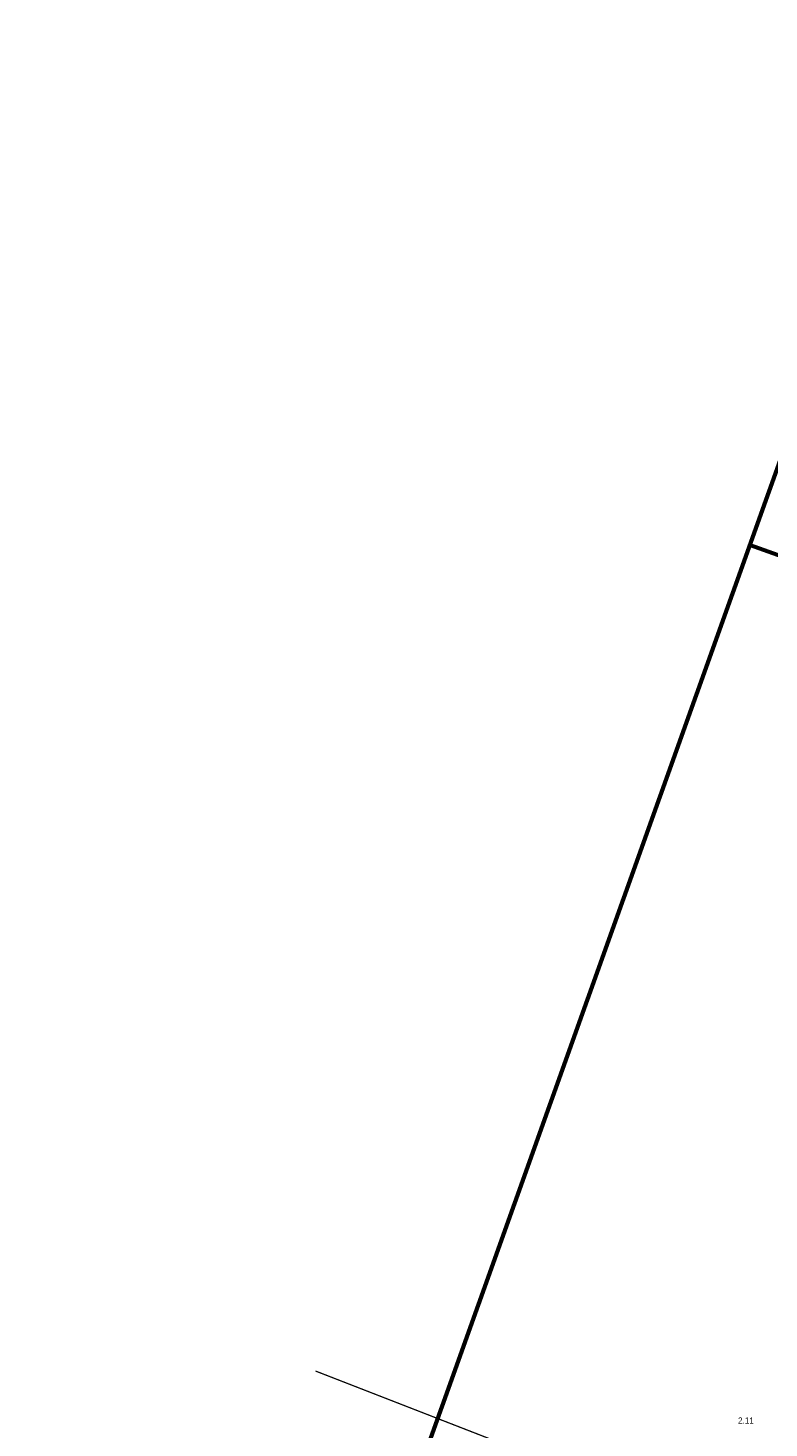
# Model space of a CAD drawing. Header units: metres. Extents: x 134157 to 138734, y 451157 to 455772.
# Tile 303 of 656: x 136426 to 136455, y 453555 to 453610. Entities that reach past the tile are written whole.
import ezdxf

# ---------------------------------------------------------------- set-up
doc = ezdxf.new("R2010")
doc.units = ezdxf.units.M
doc.layers.add('-DR-alg-bladkaders viewports', color=7, linetype='Continuous', lineweight=60)
doc.layers.add('-DR-bs-rio-DWA Jutfaseweg', color=253, linetype='Continuous')
doc.layers.add('-DR-bs-txt-hoogtemaat', color=253, linetype='Continuous')
doc.layers.add('-DR-nw-gr-arc-gras', color=7, linetype='Continuous', true_color=0xb5d5a4)
doc.styles.add('Drong', font='txt', dxfattribs={"height": 1.8})
pattern_1 = [(115.335625, (136419.71802, 453326.2367), (-0.223681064, -0.105903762), [0.06, -0.187485]), (205.335625, (136419.71802, 453326.2367), (0.105903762, -0.223681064), [0.06, -0.187485])]

msp = doc.modelspace()

# ---------------------------------------------------------------- hatches: boundary and pattern name
at = {"layer": '-DR-nw-gr-arc-gras', "transparency": 33554687}
h = msp.add_hatch(dxfattribs=at)
h.set_pattern_fill('AGR-BOLLEN', color=256, scale=0.1, pattern_type=2)
h.set_pattern_definition(pattern_1)
edge = h.paths.add_edge_path()
edge.add_arc((-7000776.81, 3043164.568), 7592527.997, 340.0567505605, 340.0572256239)
edge.add_line((136455.782, 453494.254), (136455.124, 453494.493))
edge.add_arc((380495.222, 364992.548), 259592.304, 160.06665688, 160.08044536)
edge.add_line((136433.832, 453435.762), (136433.813, 453435.768))
edge.add_line((136433.813, 453435.768), (136432.179, 453431.255))
edge.add_line((136432.179, 453431.255), (136432.198, 453431.248))
edge.add_line((136432.198, 453431.248), (136431.678, 453429.87))
edge.add_line((136431.678, 453429.87), (136432.336, 453429.631))
edge.add_line((136432.336, 453429.631), (136434.309, 453435.077))
h = msp.add_hatch(dxfattribs=at)
h.set_pattern_fill('AGR-BOLLEN', color=256, scale=0.1, pattern_type=2)
h.set_pattern_definition(pattern_1)
edge = h.paths.add_edge_path()
edge.add_line((136644.275, 454017.422), (136643.935, 454016.481))
edge.add_line((136643.935, 454016.481), (136643.884, 454016.34))
edge.add_line((136643.884, 454016.34), (136644.542, 454016.102))
edge.add_arc((1711333.983, -116117.427), 1674723.582, 160.095672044, 160.096657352, ccw=False)
edge.add_line((136654.347, 454043.181), (136653.689, 454043.42))
edge.add_line((136653.689, 454043.42), (136653.638, 454043.279))
edge.add_line((136653.638, 454043.279), (136653.298, 454042.339))
edge.add_line((136653.298, 454042.339), (136644.275, 454017.422))
h = msp.add_hatch(dxfattribs=at)
h.set_pattern_fill('AGR-BOLLEN', color=256, scale=0.1, pattern_type=2)
h.set_pattern_definition(pattern_1)
edge = h.paths.add_edge_path()
edge.add_line((136486.703, 453573.609), (136485.763, 453573.95))
edge.add_line((136485.763, 453573.95), (136435.759, 453436.14))
edge.add_arc((149594.405, 448661.534), 13998.101, 160.0567308, 160.2977034)
edge.add_line((136415.794, 453380.756), (136415.289, 453379.344))
edge.add_line((136415.289, 453379.344), (136417.827, 453378.529))
edge.add_line((136417.827, 453378.529), (136420.502, 453386.122))
edge.add_line((136420.502, 453386.122), (136418.987, 453386.702))
edge.add_arc((149703.628, 448622.033), 14113.247, 160.0572266, 160.2691215, ccw=False)
edge.add_line((136436.699, 453435.799), (136486.703, 453573.609))

# ---------------------------------------------------------------- linework, layer by layer
at = {"layer": '-DR-alg-bladkaders viewports'}
for points in [[(136568.476, 453755.227), (136374.43, 453212.215), (136325.756, 453229.609), (136519.802, 453772.621)], [(136503.031, 453572.087), (136454.356, 453589.481)]]:
    msp.add_lwpolyline(points, dxfattribs=at)
at = {"layer": '-DR-bs-rio-DWA Jutfaseweg', "const_width": 0.05, "flags": 128}
msp.add_lwpolyline([(136454.808, 453549.953), (136437.176, 453556.812)], dxfattribs=at)

# ---------------------------------------------------------------- texts
at = {"layer": '-DR-bs-txt-hoogtemaat', "color": 253, "insert": (136453.893, 453554.733, 2.11), "char_height": 0.24, "attachment_point": 7, "style": 'Drong'}
msp.add_mtext('2.11', dxfattribs=at)

doc.saveas('drawing.dxf')
